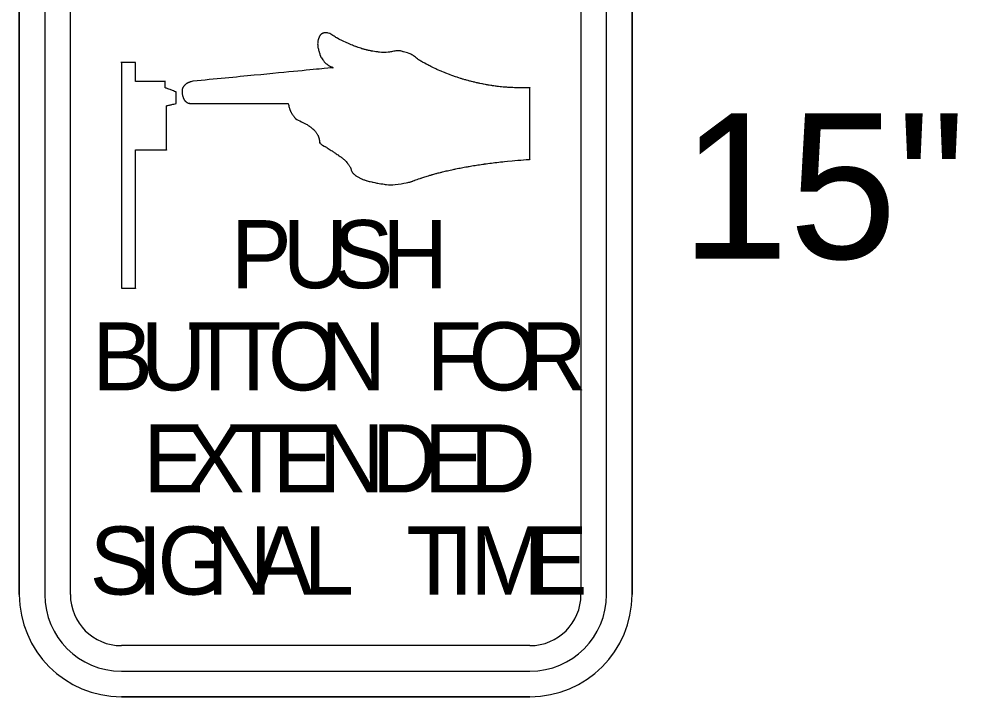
# Model space of a CAD drawing. Extents: x 99976 to 100136, y 99905 to 100011.
# Drawn here: x 100051.7135 to 100052.0963, y 99979.6278 to 99979.8964 of the extents above; entities that cross this region are included whole.
import ezdxf

# ---------------------------------------------------------------- set-up
doc = ezdxf.new("R2010")
doc.units = 0
doc.layers.add('TR_SN_ConstructionSigns', color=7, linetype='Continuous')
doc.layers.add('TR_WZ_WorkZoneDetails', color=7, linetype='Continuous')

msp = doc.modelspace()

# ---------------------------------------------------------------- linework, layer by layer
at = {"layer": 'TR_SN_ConstructionSigns'}
for p, q in [((100051.71346, 99979.66831), (100051.71346, 99979.99231)), ((100051.71346, 99979.99231), (100051.71346, 99979.66831)), ((100051.71346, 99979.99231), (100051.71346, 99979.66831)), ((100051.72358, 99979.99231), (100051.72358, 99979.66831)), ((100051.73371, 99979.66831), (100051.73371, 99979.99231)), ((100051.93621, 99979.99231), (100051.93621, 99979.66831)), ((100051.94633, 99979.66831), (100051.94633, 99979.99231)), ((100051.95646, 99979.99231), (100051.95646, 99979.66831)), ((100051.95646, 99979.66831), (100051.95646, 99979.99231)), ((100051.95646, 99979.66831), (100051.95646, 99979.99231)), ((100051.91596, 99979.64807), (100051.75396, 99979.64807)), ((100051.75396, 99979.63794), (100051.91596, 99979.63794)), ((100051.91596, 99979.62782), (100051.75396, 99979.62782)), ((100051.75396, 99979.62782), (100051.91596, 99979.62782)), ((100051.75396, 99979.62782), (100051.91596, 99979.62782))]:
    msp.add_line(p, q, dxfattribs=at)
for centre, radius, start, end in [((100051.75396, 99979.66831), 0.0405, 180, 270), ((100051.75396, 99979.66831), 0.0405, 180, 270), ((100051.75396, 99979.66831), 0.0405, 180, 270), ((100051.75396, 99979.66831), 0.03038, 180, 270), ((100051.75396, 99979.66831), 0.02025, 180, 270), ((100051.91596, 99979.66831), 0.0405, 270, 0), ((100051.91596, 99979.66831), 0.0405, 270, 0), ((100051.91596, 99979.66831), 0.03038, 270, 0), ((100051.91596, 99979.66831), 0.02025, 270, 0), ((100051.91596, 99979.66831), 0.0405, 270, 0)]:
    msp.add_arc(centre, radius, start, end, dxfattribs=at)
for points, degree in [([(100051.83321, 99979.89053), (100051.83321, 99979.89053), (100051.83307, 99979.89041), (100051.83292, 99979.89025), (100051.83279, 99979.8901), (100051.83279, 99979.8901)], 3), ([(100051.83365, 99979.89081), (100051.83365, 99979.89081), (100051.83351, 99979.89074), (100051.83336, 99979.89065), (100051.83321, 99979.89053), (100051.83321, 99979.89053)], 3), ([(100051.83402, 99979.89096), (100051.83402, 99979.89096), (100051.83383, 99979.8909), (100051.83379, 99979.89088), (100051.83365, 99979.89081), (100051.83365, 99979.89081)], 3), ([(100051.83563, 99979.89106), (100051.83563, 99979.89106), (100051.83484, 99979.8912), (100051.83421, 99979.89102), (100051.83402, 99979.89096), (100051.83402, 99979.89096)], 3), ([(100051.83934, 99979.8891), (100051.83934, 99979.8891), (100051.83833, 99979.88972), (100051.83643, 99979.89093), (100051.83563, 99979.89106), (100051.83563, 99979.89106)], 3), ([(100051.83184, 99979.88755), (100051.83184, 99979.88755), (100051.83177, 99979.88707), (100051.83177, 99979.88639), (100051.83183, 99979.88584), (100051.83183, 99979.88584)], 3), ([(100051.83212, 99979.8887), (100051.83212, 99979.8887), (100051.83202, 99979.88841), (100051.83191, 99979.88803), (100051.83184, 99979.88755), (100051.83184, 99979.88755)], 3), ([(100051.83234, 99979.88932), (100051.83234, 99979.88932), (100051.83228, 99979.88917), (100051.83221, 99979.88899), (100051.83212, 99979.8887), (100051.83212, 99979.8887)], 3), ([(100051.83247, 99979.88964), (100051.83247, 99979.88964), (100051.83241, 99979.8895), (100051.8324, 99979.88948), (100051.83234, 99979.88932), (100051.83234, 99979.88932)], 3), ([(100051.83279, 99979.8901), (100051.83279, 99979.8901), (100051.83267, 99979.88995), (100051.83254, 99979.88977), (100051.83247, 99979.88964), (100051.83247, 99979.88964)], 3), ([(100051.84192, 99979.88778), (100051.84192, 99979.88778), (100051.841, 99979.88821), (100051.84034, 99979.88848), (100051.83934, 99979.8891), (100051.83934, 99979.8891)], 3), ([(100051.84485, 99979.88645), (100051.84485, 99979.88645), (100051.84399, 99979.88682), (100051.84285, 99979.88735), (100051.84192, 99979.88778), (100051.84192, 99979.88778)], 3), ([(100051.83183, 99979.88584), (100051.83183, 99979.88584), (100051.8319, 99979.88529), (100051.83206, 99979.88458), (100051.83214, 99979.88426), (100051.83214, 99979.88426)], 3), ([(100051.83214, 99979.88426), (100051.83214, 99979.88426), (100051.83222, 99979.88394), (100051.83224, 99979.88387), (100051.83232, 99979.88362), (100051.83232, 99979.88362)], 3), ([(100051.83232, 99979.88362), (100051.83232, 99979.88362), (100051.8324, 99979.88337), (100051.83252, 99979.88305), (100051.83261, 99979.88277), (100051.83261, 99979.88277)], 3), ([(100051.83261, 99979.88277), (100051.83261, 99979.88277), (100051.83269, 99979.88249), (100051.83271, 99979.88235), (100051.83287, 99979.88194), (100051.83287, 99979.88194)], 3), ([(100051.8471, 99979.88556), (100051.8471, 99979.88556), (100051.84631, 99979.88584), (100051.84571, 99979.88608), (100051.84485, 99979.88645), (100051.84485, 99979.88645)], 3), ([(100051.84957, 99979.88473), (100051.84957, 99979.88473), (100051.84889, 99979.88494), (100051.84788, 99979.88527), (100051.8471, 99979.88556), (100051.8471, 99979.88556)], 3), ([(100051.85116, 99979.88429), (100051.85116, 99979.88429), (100051.8506, 99979.88443), (100051.85024, 99979.88453), (100051.84957, 99979.88473), (100051.84957, 99979.88473)], 3), ([(100051.85295, 99979.88391), (100051.85295, 99979.88391), (100051.85215, 99979.88406), (100051.85173, 99979.88415), (100051.85116, 99979.88429), (100051.85116, 99979.88429)], 3), ([(100051.85596, 99979.88346), (100051.85596, 99979.88346), (100051.85476, 99979.8836), (100051.85375, 99979.88376), (100051.85295, 99979.88391), (100051.85295, 99979.88391)], 3), ([(100051.86019, 99979.88342), (100051.86019, 99979.88342), (100051.85884, 99979.8832), (100051.85716, 99979.88332), (100051.85596, 99979.88346), (100051.85596, 99979.88346)], 3), ([(100051.86411, 99979.88397), (100051.86411, 99979.88397), (100051.86334, 99979.88408), (100051.86153, 99979.88364), (100051.86019, 99979.88342), (100051.86019, 99979.88342)], 3), ([(100051.86563, 99979.88358), (100051.86563, 99979.88358), (100051.86491, 99979.88379), (100051.86489, 99979.88387), (100051.86411, 99979.88397), (100051.86411, 99979.88397)], 3), ([(100051.86841, 99979.88274), (100051.86841, 99979.88274), (100051.86731, 99979.88322), (100051.86634, 99979.88337), (100051.86563, 99979.88358), (100051.86563, 99979.88358)], 3), ([(100051.75396, 99979.87931), (100051.75396, 99979.87931), (100051.75396, 99979.87931), (100051.75396, 99979.78981)], 2), ([(100051.75953, 99979.87931), (100051.75953, 99979.87931), (100051.75953, 99979.87931), (100051.75396, 99979.87931)], 2), ([(100051.75953, 99979.87176), (100051.75953, 99979.87176), (100051.75953, 99979.87176), (100051.75953, 99979.87931)], 2), ([(100051.83287, 99979.88194), (100051.83287, 99979.88194), (100051.83303, 99979.88154), (100051.83363, 99979.8807), (100051.83395, 99979.88024), (100051.83395, 99979.88024)], 3), ([(100051.83395, 99979.88024), (100051.83395, 99979.88024), (100051.83427, 99979.87979), (100051.83447, 99979.87947), (100051.83476, 99979.8792), (100051.83476, 99979.8792)], 3), ([(100051.83476, 99979.8792), (100051.83476, 99979.8792), (100051.83505, 99979.87893), (100051.83532, 99979.87877), (100051.83559, 99979.87855), (100051.83559, 99979.87855)], 3), ([(100051.872, 99979.88034), (100051.872, 99979.88034), (100051.87091, 99979.88109), (100051.86951, 99979.88226), (100051.86841, 99979.88274), (100051.86841, 99979.88274)], 3), ([(100051.87516, 99979.87855), (100051.87516, 99979.87855), (100051.87424, 99979.87903), (100051.8731, 99979.8796), (100051.872, 99979.88034), (100051.872, 99979.88034)], 3), ([(100051.83779, 99979.87725), (100051.83779, 99979.87725), (100051.83779, 99979.87725), (100051.7824, 99979.8719)], 2), ([(100051.83559, 99979.87855), (100051.83559, 99979.87855), (100051.83586, 99979.87833), (100051.83605, 99979.8781), (100051.83646, 99979.87796), (100051.83646, 99979.87796)], 3), ([(100051.83646, 99979.87796), (100051.83646, 99979.87796), (100051.83687, 99979.87781), (100051.83785, 99979.87736), (100051.83786, 99979.87732), (100051.83786, 99979.87732)], 3), ([(100051.83786, 99979.87725), (100051.83786, 99979.87725), (100051.83786, 99979.87723), (100051.83779, 99979.87725), (100051.83779, 99979.87725)], 3), ([(100051.83786, 99979.87732), (100051.83786, 99979.87732), (100051.83786, 99979.87729), (100051.83786, 99979.87728), (100051.83786, 99979.87725), (100051.83786, 99979.87725)], 3), ([(100051.87748, 99979.87735), (100051.87748, 99979.87735), (100051.87655, 99979.87781), (100051.87609, 99979.87806), (100051.87516, 99979.87855), (100051.87516, 99979.87855)], 3), ([(100051.88074, 99979.87586), (100051.88074, 99979.87586), (100051.87965, 99979.87632), (100051.8784, 99979.87689), (100051.87748, 99979.87735), (100051.87748, 99979.87735)], 3), ([(100051.88402, 99979.87453), (100051.88402, 99979.87453), (100051.88291, 99979.87495), (100051.88183, 99979.87539), (100051.88074, 99979.87586), (100051.88074, 99979.87586)], 3), ([(100051.77136, 99979.87176), (100051.77136, 99979.87176), (100051.77136, 99979.87176), (100051.75953, 99979.87176)], 2), ([(100051.77136, 99979.86924), (100051.77136, 99979.86924), (100051.77136, 99979.86924), (100051.77136, 99979.87176)], 2), ([(100051.7807, 99979.87141), (100051.7807, 99979.87141), (100051.78043, 99979.8713), (100051.78015, 99979.87117), (100051.77989, 99979.87101), (100051.77989, 99979.87101)], 3), ([(100051.78147, 99979.87169), (100051.78147, 99979.87169), (100051.78121, 99979.8716), (100051.78097, 99979.87152), (100051.7807, 99979.87141), (100051.7807, 99979.87141)], 3), ([(100051.7824, 99979.8719), (100051.7824, 99979.8719), (100051.7824, 99979.8719), (100051.78173, 99979.87177), (100051.78147, 99979.87169)], 3), ([(100051.88742, 99979.87333), (100051.88742, 99979.87333), (100051.88634, 99979.87369), (100051.88513, 99979.87411), (100051.88402, 99979.87453), (100051.88402, 99979.87453)], 3), ([(100051.89049, 99979.87239), (100051.89049, 99979.87239), (100051.88943, 99979.87269), (100051.8885, 99979.87298), (100051.88742, 99979.87333), (100051.88742, 99979.87333)], 3), ([(100051.89377, 99979.87154), (100051.89377, 99979.87154), (100051.89265, 99979.87181), (100051.89155, 99979.87209), (100051.89049, 99979.87239), (100051.89049, 99979.87239)], 3), ([(100051.89719, 99979.8708), (100051.89719, 99979.8708), (100051.89601, 99979.87103), (100051.89489, 99979.87127), (100051.89377, 99979.87154), (100051.89377, 99979.87154)], 3), ([(100051.77138, 99979.86929), (100051.77138, 99979.86929), (100051.77138, 99979.86929), (100051.77136, 99979.86924)], 2), ([(100051.77138, 99979.86929), (100051.77138, 99979.86929), (100051.77138, 99979.86929), (100051.77136, 99979.86924)], 2), ([(100051.77561, 99979.86764), (100051.77561, 99979.86764), (100051.77561, 99979.86764), (100051.77138, 99979.86929)], 2), ([(100051.77566, 99979.86304), (100051.77566, 99979.86304), (100051.77566, 99979.86304), (100051.77561, 99979.86764)], 2), ([(100051.77811, 99979.86878), (100051.77811, 99979.86878), (100051.77801, 99979.86843), (100051.778, 99979.86731), (100051.77809, 99979.86672), (100051.77809, 99979.86672)], 3), ([(100051.77837, 99979.86947), (100051.77837, 99979.86947), (100051.77828, 99979.8693), (100051.7782, 99979.86914), (100051.77811, 99979.86878), (100051.77811, 99979.86878)], 3), ([(100051.77861, 99979.86983), (100051.77861, 99979.86983), (100051.77849, 99979.86966), (100051.77847, 99979.86963), (100051.77837, 99979.86947), (100051.77837, 99979.86947)], 3), ([(100051.77911, 99979.87043), (100051.77911, 99979.87043), (100051.7789, 99979.87023), (100051.77873, 99979.86999), (100051.77861, 99979.86983), (100051.77861, 99979.86983)], 3), ([(100051.77989, 99979.87101), (100051.77989, 99979.87101), (100051.77962, 99979.87085), (100051.77932, 99979.87063), (100051.77911, 99979.87043), (100051.77911, 99979.87043)], 3), ([(100051.90084, 99979.87016), (100051.90084, 99979.87016), (100051.89983, 99979.87032), (100051.89837, 99979.87056), (100051.89719, 99979.8708), (100051.89719, 99979.8708)], 3), ([(100051.90328, 99979.86983), (100051.90328, 99979.86983), (100051.9024, 99979.86994), (100051.90186, 99979.87001), (100051.90084, 99979.87016), (100051.90084, 99979.87016)], 3), ([(100051.90611, 99979.86953), (100051.90611, 99979.86953), (100051.90529, 99979.8696), (100051.90416, 99979.86972), (100051.90328, 99979.86983), (100051.90328, 99979.86983)], 3), ([(100051.90817, 99979.86938), (100051.90817, 99979.86938), (100051.90748, 99979.86943), (100051.90692, 99979.86946), (100051.90611, 99979.86953), (100051.90611, 99979.86953)], 3), ([(100051.91584, 99979.86921), (100051.91584, 99979.86921), (100051.91584, 99979.86921), (100051.90886, 99979.86933), (100051.90817, 99979.86938)], 3), ([(100051.91596, 99979.86936), (100051.91596, 99979.86936), (100051.91596, 99979.86936), (100051.91584, 99979.86921)], 2), ([(100051.91595, 99979.84092), (100051.91595, 99979.84092), (100051.91595, 99979.84092), (100051.91596, 99979.86936)], 2), ([(100051.77809, 99979.86672), (100051.77809, 99979.86672), (100051.77819, 99979.86613), (100051.7784, 99979.86548), (100051.7785, 99979.86525), (100051.7785, 99979.86525)], 3), ([(100051.7785, 99979.86525), (100051.7785, 99979.86525), (100051.77861, 99979.86501), (100051.77864, 99979.86495), (100051.77873, 99979.86479), (100051.77873, 99979.86479)], 3), ([(100051.77873, 99979.86479), (100051.77873, 99979.86479), (100051.77881, 99979.86462), (100051.77892, 99979.86442), (100051.77903, 99979.86428), (100051.77903, 99979.86428)], 3), ([(100051.77903, 99979.86428), (100051.77903, 99979.86428), (100051.77913, 99979.86415), (100051.77917, 99979.86411), (100051.77933, 99979.86396), (100051.77933, 99979.86396)], 3), ([(100051.77933, 99979.86396), (100051.77933, 99979.86396), (100051.77949, 99979.86381), (100051.77979, 99979.86359), (100051.78003, 99979.86342), (100051.78003, 99979.86342)], 3), ([(100051.77182, 99979.86217), (100051.77182, 99979.86217), (100051.77182, 99979.86217), (100051.77566, 99979.86304)], 2), ([(100051.77183, 99979.84464), (100051.77183, 99979.84464), (100051.77183, 99979.84464), (100051.77182, 99979.86217)], 2), ([(100051.78003, 99979.86342), (100051.78003, 99979.86342), (100051.78026, 99979.86325), (100051.78111, 99979.86309), (100051.78111, 99979.86309)], 3), ([(100051.78111, 99979.86309), (100051.78111, 99979.86309), (100051.78111, 99979.86309), (100051.82011, 99979.86304)], 2), ([(100051.82011, 99979.86304), (100051.82011, 99979.86304), (100051.82011, 99979.86304), (100051.82048, 99979.86144), (100051.82058, 99979.86117)], 3), ([(100051.82058, 99979.86117), (100051.82058, 99979.86117), (100051.82067, 99979.8609), (100051.82076, 99979.86064), (100051.82087, 99979.86036), (100051.82087, 99979.86036)], 3), ([(100051.82087, 99979.86036), (100051.82087, 99979.86036), (100051.82099, 99979.86008), (100051.82113, 99979.85978), (100051.82127, 99979.85951), (100051.82127, 99979.85951)], 3), ([(100051.82127, 99979.85951), (100051.82127, 99979.85951), (100051.82142, 99979.85924), (100051.82154, 99979.85904), (100051.82175, 99979.85874), (100051.82175, 99979.85874)], 3), ([(100051.82175, 99979.85874), (100051.82175, 99979.85874), (100051.82196, 99979.85843), (100051.82232, 99979.85794), (100051.82251, 99979.85768), (100051.82251, 99979.85768)], 3), ([(100051.82251, 99979.85768), (100051.82251, 99979.85768), (100051.8227, 99979.85742), (100051.82269, 99979.85741), (100051.8229, 99979.85717), (100051.8229, 99979.85717)], 3), ([(100051.8229, 99979.85717), (100051.8229, 99979.85717), (100051.82311, 99979.85693), (100051.82629, 99979.85535), (100051.82701, 99979.85498), (100051.82701, 99979.85498)], 3), ([(100051.82701, 99979.85498), (100051.82701, 99979.85498), (100051.82774, 99979.85461), (100051.82798, 99979.85441), (100051.82839, 99979.85411), (100051.82839, 99979.85411)], 3), ([(100051.82839, 99979.85411), (100051.82839, 99979.85411), (100051.82881, 99979.85382), (100051.82924, 99979.85348), (100051.82953, 99979.85325), (100051.82953, 99979.85325)], 3), ([(100051.82953, 99979.85325), (100051.82953, 99979.85325), (100051.82983, 99979.85302), (100051.82999, 99979.85289), (100051.83018, 99979.85271), (100051.83018, 99979.85271)], 3), ([(100051.83018, 99979.85271), (100051.83018, 99979.85271), (100051.83037, 99979.85253), (100051.83047, 99979.85241), (100051.83067, 99979.85216), (100051.83067, 99979.85216)], 3), ([(100051.83067, 99979.85216), (100051.83067, 99979.85216), (100051.83087, 99979.85192), (100051.83116, 99979.85156), (100051.83138, 99979.85124), (100051.83138, 99979.85124)], 3), ([(100051.83138, 99979.85124), (100051.83138, 99979.85124), (100051.8316, 99979.85093), (100051.83186, 99979.85045), (100051.83195, 99979.85024), (100051.83195, 99979.85024)], 3), ([(100051.83195, 99979.85024), (100051.83195, 99979.85024), (100051.83205, 99979.85003), (100051.83206, 99979.84997), (100051.83212, 99979.84981), (100051.83212, 99979.84981)], 3), ([(100051.83212, 99979.84981), (100051.83212, 99979.84981), (100051.83218, 99979.84965), (100051.83224, 99979.84946), (100051.83229, 99979.84928), (100051.83229, 99979.84928)], 3), ([(100051.83229, 99979.84928), (100051.83229, 99979.84928), (100051.83234, 99979.84911), (100051.83265, 99979.84746), (100051.83265, 99979.84746)], 3), ([(100051.75953, 99979.84464), (100051.75953, 99979.84464), (100051.75953, 99979.84464), (100051.77183, 99979.84464)], 2), ([(100051.75953, 99979.78981), (100051.75953, 99979.78981), (100051.75953, 99979.78981), (100051.75953, 99979.84464)], 2), ([(100051.83265, 99979.84746), (100051.83265, 99979.84746), (100051.83265, 99979.84746), (100051.83246, 99979.84767), (100051.8325, 99979.8476)], 3), ([(100051.8325, 99979.8476), (100051.8325, 99979.8476), (100051.83254, 99979.84752), (100051.83256, 99979.84748), (100051.83263, 99979.84738), (100051.83263, 99979.84738)], 3), ([(100051.83263, 99979.84738), (100051.83263, 99979.84738), (100051.8327, 99979.84727), (100051.83363, 99979.84652), (100051.83461, 99979.84604), (100051.83461, 99979.84604)], 3), ([(100051.83461, 99979.84604), (100051.83461, 99979.84604), (100051.83559, 99979.84556), (100051.83721, 99979.84445), (100051.8381, 99979.84383), (100051.8381, 99979.84383)], 3), ([(100051.8381, 99979.84383), (100051.8381, 99979.84383), (100051.839, 99979.84322), (100051.83937, 99979.84298), (100051.84008, 99979.8425), (100051.84008, 99979.8425)], 3), ([(100051.84008, 99979.8425), (100051.84008, 99979.8425), (100051.84079, 99979.84202), (100051.84167, 99979.8414), (100051.84227, 99979.84085), (100051.84227, 99979.84085)], 3), ([(100051.84227, 99979.84085), (100051.84227, 99979.84085), (100051.84286, 99979.8403), (100051.84331, 99979.83973), (100051.84368, 99979.83927), (100051.84368, 99979.83927)], 3), ([(100051.90499, 99979.83995), (100051.90499, 99979.83995), (100051.90732, 99979.84022), (100051.91595, 99979.84092), (100051.91595, 99979.84092)], 3), ([(100051.84368, 99979.83927), (100051.84368, 99979.83927), (100051.84404, 99979.8388), (100051.84429, 99979.83845), (100051.8445, 99979.83812), (100051.8445, 99979.83812)], 3), ([(100051.8445, 99979.83812), (100051.8445, 99979.83812), (100051.84471, 99979.83779), (100051.84478, 99979.83768), (100051.84492, 99979.83732), (100051.84492, 99979.83732)], 3), ([(100051.84492, 99979.83732), (100051.84492, 99979.83732), (100051.84506, 99979.83695), (100051.84517, 99979.83633), (100051.84541, 99979.83594), (100051.84541, 99979.83594)], 3), ([(100051.88088, 99979.83584), (100051.88088, 99979.83584), (100051.88237, 99979.83621), (100051.88422, 99979.83663), (100051.88603, 99979.83701), (100051.88603, 99979.83701)], 3), ([(100051.88603, 99979.83701), (100051.88603, 99979.83701), (100051.88785, 99979.83739), (100051.88977, 99979.83776), (100051.89176, 99979.83811), (100051.89176, 99979.83811)], 3), ([(100051.89176, 99979.83811), (100051.89176, 99979.83811), (100051.89375, 99979.83846), (100051.89578, 99979.83878), (100051.89798, 99979.83908), (100051.89798, 99979.83908)], 3), ([(100051.89798, 99979.83908), (100051.89798, 99979.83908), (100051.90019, 99979.83939), (100051.90265, 99979.83967), (100051.90499, 99979.83995), (100051.90499, 99979.83995)], 3), ([(100051.84541, 99979.83594), (100051.84541, 99979.83594), (100051.84564, 99979.83554), (100051.84601, 99979.83525), (100051.8463, 99979.83499), (100051.8463, 99979.83499)], 3), ([(100051.8463, 99979.83499), (100051.8463, 99979.83499), (100051.84659, 99979.83474), (100051.84675, 99979.83457), (100051.84708, 99979.83433), (100051.84708, 99979.83433)], 3), ([(100051.84708, 99979.83433), (100051.84708, 99979.83433), (100051.84741, 99979.83408), (100051.84789, 99979.8338), (100051.84831, 99979.83359), (100051.84831, 99979.83359)], 3), ([(100051.84831, 99979.83359), (100051.84831, 99979.83359), (100051.84873, 99979.83337), (100051.84908, 99979.83321), (100051.84957, 99979.83301), (100051.84957, 99979.83301)], 3), ([(100051.84957, 99979.83301), (100051.84957, 99979.83301), (100051.85007, 99979.83282), (100051.85061, 99979.83263), (100051.85127, 99979.83244), (100051.85127, 99979.83244)], 3), ([(100051.87018, 99979.83257), (100051.87018, 99979.83257), (100051.87075, 99979.83279), (100051.8716, 99979.8331), (100051.87274, 99979.83348), (100051.87274, 99979.83348)], 3), ([(100051.87274, 99979.83348), (100051.87274, 99979.83348), (100051.87389, 99979.83387), (100051.8757, 99979.83444), (100051.87706, 99979.83482), (100051.87706, 99979.83482)], 3), ([(100051.87706, 99979.83482), (100051.87706, 99979.83482), (100051.87842, 99979.83521), (100051.87938, 99979.83546), (100051.88088, 99979.83584), (100051.88088, 99979.83584)], 3), ([(100051.85127, 99979.83244), (100051.85127, 99979.83244), (100051.85192, 99979.83225), (100051.8525, 99979.83209), (100051.8535, 99979.83188), (100051.8535, 99979.83188)], 3), ([(100051.8535, 99979.83188), (100051.8535, 99979.83188), (100051.8545, 99979.83166), (100051.8561, 99979.83139), (100051.85724, 99979.8312), (100051.85724, 99979.8312)], 3), ([(100051.85724, 99979.8312), (100051.85724, 99979.8312), (100051.85839, 99979.83101), (100051.8588, 99979.83088), (100051.86038, 99979.83078), (100051.86038, 99979.83078)], 3), ([(100051.86038, 99979.83078), (100051.86038, 99979.83078), (100051.86197, 99979.83068), (100051.86782, 99979.83177), (100051.86823, 99979.83189), (100051.86823, 99979.83189)], 3), ([(100051.86823, 99979.83189), (100051.86823, 99979.83189), (100051.86864, 99979.83201), (100051.86872, 99979.83203), (100051.86905, 99979.83215), (100051.86905, 99979.83215)], 3), ([(100051.86905, 99979.83215), (100051.86905, 99979.83215), (100051.86937, 99979.83226), (100051.86962, 99979.83235), (100051.87018, 99979.83257), (100051.87018, 99979.83257)], 3), ([(100051.75396, 99979.78981), (100051.75396, 99979.78981), (100051.75396, 99979.78981), (100051.75953, 99979.78981)], 2)]:
    msp.add_open_spline(points, degree=degree, dxfattribs=at)
at = {"layer": 'TR_WZ_WorkZoneDetails'}
msp.add_arc((100052.387, 99979.65228), 0.57589, 20.89959, 140.19405, dxfattribs=at)

# ---------------------------------------------------------------- texts
at = {"layer": 'TR_SN_ConstructionSigns'}
msp.add_text('15"', height=0.0576, rotation=360, dxfattribs=at).set_placement((100051.97585, 99979.80152))
for s, p in [('P', (100051.79741, 99979.78981)), ('U', (100051.81794, 99979.78981)), ('S', (100051.83766, 99979.78981)), ('H', (100051.85738, 99979.78981)), ('B', (100051.74236, 99979.74931)), ('U', (100051.76161, 99979.74931)), ('T', (100051.78013, 99979.74931)), ('T', (100051.79536, 99979.74931)), ('O', (100051.81205, 99979.74931)), ('N', (100051.83284, 99979.74931)), ('F', (100051.87496, 99979.74931)), ('O', (100051.89164, 99979.74931)), ('R', (100051.91243, 99979.74931)), ('E', (100051.7626, 99979.70881)), ('X', (100051.7788, 99979.70881)), ('T', (100051.79635, 99979.70881)), ('E', (100051.8139, 99979.70881)), ('N', (100051.83226, 99979.70881)), ('D', (100051.85332, 99979.70881)), ('E', (100051.87384, 99979.70881)), ('D', (100051.8922, 99979.70881)), ('S', (100051.74135, 99979.66831)), ('I', (100051.76014, 99979.66831)), ('G', (100051.76824, 99979.66831)), ('N', (100051.78768, 99979.66831)), ('A', (100051.80582, 99979.66831)), ('L', (100051.82613, 99979.66831)), ('T', (100051.8669, 99979.66831)), ('I', (100051.88369, 99979.66831)), ('M', (100051.89222, 99979.66831)), ('E', (100051.91479, 99979.66831))]:
    msp.add_text(s, height=0.027, dxfattribs=at).set_placement(p)

doc.saveas('drawing.dxf')
